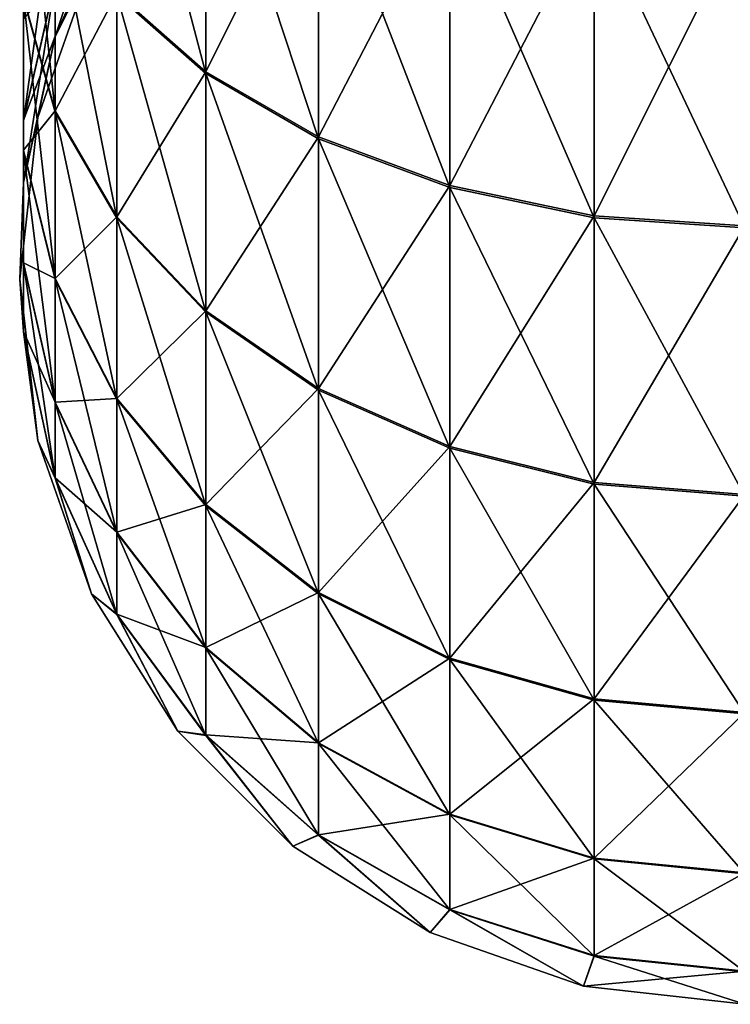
# Model space of a CAD drawing. Header units: inches. Extents: x -4.64 to 4.64, y -1.42 to 0.49.
# Tile 253 of 608: x -1.991 to -1.9332, y -1.42 to -1.3399. Entities that reach past the tile are written whole.
import ezdxf

# ---------------------------------------------------------------- set-up
doc = ezdxf.new("R2010")
doc.units = ezdxf.units.IN
doc.header["$LTSCALE"] = 65.185185
doc.header["$MEASUREMENT"] = 0
for name, color, linetype in [('687', 7, 'CONTINUOUS'), ('689', 7, 'CONTINUOUS'), ('691', 7, 'CONTINUOUS')]:
    doc.layers.add(name, color=color, linetype=linetype)

msp = doc.modelspace()

# ---------------------------------------------------------------- linework, layer by layer
at = {"layer": '687', "color": 7, "linetype": 'CONTINUOUS', "true_color": 0xa2afbf}
for points in [[(-1.975846, -1.321787, 8.433563), (-1.983095, -1.316795, 8.424923), (-1.975846, -1.344289, 8.417793), (-1.975846, -1.321787, 8.433563)], [(-1.975846, -1.344289, 8.417793), (-1.983095, -1.316795, 8.424923), (-1.983095, -1.33787, 8.410152), (-1.975846, -1.344289, 8.417793)], [(-1.966679, -1.325916, 8.440709), (-1.975846, -1.321787, 8.433563), (-1.966679, -1.349597, 8.424112), (-1.966679, -1.325916, 8.440709)], [(-1.966679, -1.349597, 8.424112), (-1.975846, -1.321787, 8.433563), (-1.975846, -1.344289, 8.417793), (-1.966679, -1.349597, 8.424112)], [(-1.988112, -1.330623, 8.401524), (-1.990677, -1.322863, 8.392286), (-1.988112, -1.347421, 8.384705), (-1.988112, -1.330623, 8.401524)], [(-1.988112, -1.347421, 8.384705), (-1.990677, -1.322863, 8.392286), (-1.990677, -1.338173, 8.376957), (-1.988112, -1.347421, 8.384705)], [(-1.988112, -1.336787, 8.331234), (-1.983095, -1.326194, 8.327392), (-1.988112, -1.341273, 8.314414), (-1.988112, -1.336787, 8.331234)], [(-1.988112, -1.341273, 8.314414), (-1.983095, -1.326194, 8.327392), (-1.983095, -1.330174, 8.312471), (-1.988112, -1.341273, 8.314414)], [(-1.955997, -1.329002, 8.446049), (-1.966679, -1.325916, 8.440709), (-1.955997, -1.353564, 8.428835), (-1.955997, -1.329002, 8.446049)], [(-1.955997, -1.353564, 8.428835), (-1.966679, -1.325916, 8.440709), (-1.966679, -1.349597, 8.424112), (-1.955997, -1.353564, 8.428835)], [(-1.990677, -1.338173, 8.376957), (-1.990677, -1.328719, 8.369035), (-1.990677, -1.350586, 8.3592), (-1.990677, -1.338173, 8.376957)], [(-1.990677, -1.350586, 8.3592), (-1.990677, -1.328719, 8.369035), (-1.990677, -1.339899, 8.353042), (-1.990677, -1.350586, 8.3592)], [(-1.990677, -1.339899, 8.353042), (-1.988112, -1.329445, 8.347019), (-1.990677, -1.348128, 8.335349), (-1.990677, -1.339899, 8.353042)], [(-1.990677, -1.348128, 8.335349), (-1.988112, -1.329445, 8.347019), (-1.988112, -1.336787, 8.331234), (-1.990677, -1.348128, 8.335349)], [(-1.944267, -1.330908, 8.449349), (-1.955997, -1.329002, 8.446049), (-1.944267, -1.356015, 8.431753), (-1.944267, -1.330908, 8.449349)], [(-1.944267, -1.356015, 8.431753), (-1.955997, -1.329002, 8.446049), (-1.955997, -1.353564, 8.428835), (-1.944267, -1.356015, 8.431753)], [(-1.988112, -1.341273, 8.314414), (-1.983095, -1.330174, 8.312471), (-1.985157, -1.335401, 8.29721), (-1.988112, -1.341273, 8.314414)], [(-1.983095, -1.33787, 8.410152), (-1.988112, -1.330623, 8.401524), (-1.983095, -1.356058, 8.391942), (-1.983095, -1.33787, 8.410152)], [(-1.983095, -1.356058, 8.391942), (-1.988112, -1.330623, 8.401524), (-1.988112, -1.347421, 8.384705), (-1.983095, -1.356058, 8.391942)], [(-1.932, -1.331554, 8.450466), (-1.944267, -1.330908, 8.449349), (-1.932, -1.356844, 8.43274), (-1.932, -1.331554, 8.450466)], [(-1.932, -1.356844, 8.43274), (-1.944267, -1.330908, 8.449349), (-1.944267, -1.356015, 8.431753), (-1.932, -1.356844, 8.43274)], [(-1.989521, -1.347871, 8.29721), (-1.988112, -1.341273, 8.314414), (-1.985157, -1.335401, 8.29721), (-1.989521, -1.347871, 8.29721)], [(-1.990677, -1.348128, 8.335349), (-1.988112, -1.336787, 8.331234), (-1.990677, -1.353157, 8.316495), (-1.990677, -1.348128, 8.335349)], [(-1.990677, -1.353157, 8.316495), (-1.988112, -1.336787, 8.331234), (-1.988112, -1.341273, 8.314414), (-1.990677, -1.353157, 8.316495)], [(-1.988112, -1.347421, 8.384705), (-1.990677, -1.338173, 8.376957), (-1.988112, -1.36104, 8.365223), (-1.988112, -1.347421, 8.384705)], [(-1.988112, -1.36104, 8.365223), (-1.990677, -1.338173, 8.376957), (-1.990677, -1.350586, 8.3592), (-1.988112, -1.36104, 8.365223)], [(-1.975846, -1.344289, 8.417793), (-1.983095, -1.33787, 8.410152), (-1.975846, -1.363706, 8.398351), (-1.975846, -1.344289, 8.417793)], [(-1.975846, -1.363706, 8.398351), (-1.983095, -1.33787, 8.410152), (-1.983095, -1.356058, 8.391942), (-1.975846, -1.363706, 8.398351)], [(-1.990677, -1.350586, 8.3592), (-1.990677, -1.339899, 8.353042), (-1.990677, -1.359723, 8.339555), (-1.990677, -1.350586, 8.3592)], [(-1.990677, -1.359723, 8.339555), (-1.990677, -1.339899, 8.353042), (-1.990677, -1.348128, 8.335349), (-1.990677, -1.359723, 8.339555)], [(-1.990677, -1.353157, 8.316495), (-1.988112, -1.341273, 8.314414), (-1.989521, -1.347871, 8.29721), (-1.990677, -1.353157, 8.316495)], [(-1.966679, -1.349597, 8.424112), (-1.975846, -1.344289, 8.417793), (-1.966679, -1.370032, 8.403652), (-1.966679, -1.349597, 8.424112)], [(-1.966679, -1.370032, 8.403652), (-1.975846, -1.344289, 8.417793), (-1.975846, -1.363706, 8.398351), (-1.966679, -1.370032, 8.403652)], [(-1.991, -1.361, 8.29721), (-1.990677, -1.353157, 8.316495), (-1.989521, -1.347871, 8.29721), (-1.991, -1.361, 8.29721)], [(-1.983095, -1.356058, 8.391942), (-1.988112, -1.347421, 8.384705), (-1.983095, -1.370803, 8.370848), (-1.983095, -1.356058, 8.391942)], [(-1.983095, -1.370803, 8.370848), (-1.988112, -1.347421, 8.384705), (-1.988112, -1.36104, 8.365223), (-1.983095, -1.370803, 8.370848)], [(-1.990677, -1.359723, 8.339555), (-1.990677, -1.348128, 8.335349), (-1.990677, -1.365307, 8.318622), (-1.990677, -1.359723, 8.339555)], [(-1.990677, -1.365307, 8.318622), (-1.990677, -1.348128, 8.335349), (-1.990677, -1.353157, 8.316495), (-1.990677, -1.365307, 8.318622)], [(-1.955997, -1.353564, 8.428835), (-1.966679, -1.349597, 8.424112), (-1.955997, -1.37476, 8.407613), (-1.955997, -1.353564, 8.428835)], [(-1.955997, -1.37476, 8.407613), (-1.966679, -1.349597, 8.424112), (-1.966679, -1.370032, 8.403652), (-1.955997, -1.37476, 8.407613)], [(-1.988112, -1.36104, 8.365223), (-1.990677, -1.350586, 8.3592), (-1.988112, -1.371065, 8.34367), (-1.988112, -1.36104, 8.365223)], [(-1.988112, -1.371065, 8.34367), (-1.990677, -1.350586, 8.3592), (-1.990677, -1.359723, 8.339555), (-1.988112, -1.371065, 8.34367)], [(-1.990677, -1.365307, 8.318622), (-1.990677, -1.353157, 8.316495), (-1.991, -1.361, 8.29721), (-1.990677, -1.365307, 8.318622)], [(-1.944267, -1.356015, 8.431753), (-1.955997, -1.353564, 8.428835), (-1.944267, -1.377681, 8.410061), (-1.944267, -1.356015, 8.431753)], [(-1.944267, -1.377681, 8.410061), (-1.955997, -1.353564, 8.428835), (-1.955997, -1.37476, 8.407613), (-1.944267, -1.377681, 8.410061)], [(-1.932, -1.356844, 8.43274), (-1.944267, -1.356015, 8.431753), (-1.932, -1.378669, 8.410889), (-1.932, -1.356844, 8.43274)], [(-1.932, -1.378669, 8.410889), (-1.944267, -1.356015, 8.431753), (-1.944267, -1.377681, 8.410061), (-1.932, -1.378669, 8.410889)], [(-1.975846, -1.363706, 8.398351), (-1.983095, -1.356058, 8.391942), (-1.975846, -1.379449, 8.37583), (-1.975846, -1.363706, 8.398351)], [(-1.975846, -1.379449, 8.37583), (-1.983095, -1.356058, 8.391942), (-1.983095, -1.370803, 8.370848), (-1.975846, -1.379449, 8.37583)], [(-1.988112, -1.371065, 8.34367), (-1.990677, -1.359723, 8.339555), (-1.988112, -1.377191, 8.320703), (-1.988112, -1.371065, 8.34367)], [(-1.988112, -1.377191, 8.320703), (-1.990677, -1.359723, 8.339555), (-1.990677, -1.365307, 8.318622), (-1.988112, -1.377191, 8.320703)], [(-1.989521, -1.374129, 8.29721), (-1.990677, -1.365307, 8.318622), (-1.991, -1.361, 8.29721), (-1.989521, -1.374129, 8.29721)], [(-1.983095, -1.370803, 8.370848), (-1.988112, -1.36104, 8.365223), (-1.983095, -1.381657, 8.347513), (-1.983095, -1.370803, 8.370848)], [(-1.983095, -1.381657, 8.347513), (-1.988112, -1.36104, 8.365223), (-1.988112, -1.371065, 8.34367), (-1.983095, -1.381657, 8.347513)], [(-1.966679, -1.370032, 8.403652), (-1.975846, -1.363706, 8.398351), (-1.966679, -1.3866, 8.379951), (-1.966679, -1.370032, 8.403652)], [(-1.966679, -1.3866, 8.379951), (-1.975846, -1.363706, 8.398351), (-1.975846, -1.379449, 8.37583), (-1.966679, -1.3866, 8.379951)], [(-1.988112, -1.377191, 8.320703), (-1.990677, -1.365307, 8.318622), (-1.989521, -1.374129, 8.29721), (-1.988112, -1.377191, 8.320703)], [(-1.955997, -1.37476, 8.407613), (-1.966679, -1.370032, 8.403652), (-1.955997, -1.391944, 8.38303), (-1.955997, -1.37476, 8.407613)], [(-1.955997, -1.391944, 8.38303), (-1.966679, -1.370032, 8.403652), (-1.966679, -1.3866, 8.379951), (-1.955997, -1.391944, 8.38303)], [(-1.983095, -1.381657, 8.347513), (-1.988112, -1.371065, 8.34367), (-1.983095, -1.38829, 8.322646), (-1.983095, -1.381657, 8.347513)], [(-1.983095, -1.38829, 8.322646), (-1.988112, -1.371065, 8.34367), (-1.988112, -1.377191, 8.320703), (-1.983095, -1.38829, 8.322646)], [(-1.975846, -1.379449, 8.37583), (-1.983095, -1.370803, 8.370848), (-1.975846, -1.391038, 8.350916), (-1.975846, -1.379449, 8.37583)], [(-1.975846, -1.391038, 8.350916), (-1.983095, -1.370803, 8.370848), (-1.983095, -1.381657, 8.347513), (-1.975846, -1.391038, 8.350916)], [(-1.985157, -1.386599, 8.29721), (-1.988112, -1.377191, 8.320703), (-1.989521, -1.374129, 8.29721), (-1.985157, -1.386599, 8.29721)], [(-1.944267, -1.377681, 8.410061), (-1.955997, -1.37476, 8.407613), (-1.944267, -1.395247, 8.384933), (-1.944267, -1.377681, 8.410061)], [(-1.944267, -1.395247, 8.384933), (-1.955997, -1.37476, 8.407613), (-1.955997, -1.391944, 8.38303), (-1.944267, -1.395247, 8.384933)], [(-1.983095, -1.38829, 8.322646), (-1.988112, -1.377191, 8.320703), (-1.985157, -1.386599, 8.29721), (-1.983095, -1.38829, 8.322646)], [(-1.932, -1.378669, 8.410889), (-1.944267, -1.377681, 8.410061), (-1.932, -1.396364, 8.385576), (-1.932, -1.378669, 8.410889)], [(-1.932, -1.396364, 8.385576), (-1.944267, -1.377681, 8.410061), (-1.944267, -1.395247, 8.384933), (-1.932, -1.396364, 8.385576)], [(-1.966679, -1.3866, 8.379951), (-1.975846, -1.379449, 8.37583), (-1.966679, -1.398796, 8.353731), (-1.966679, -1.3866, 8.379951)], [(-1.966679, -1.398796, 8.353731), (-1.975846, -1.379449, 8.37583), (-1.975846, -1.391038, 8.350916), (-1.966679, -1.398796, 8.353731)], [(-1.975846, -1.391038, 8.350916), (-1.983095, -1.381657, 8.347513), (-1.975846, -1.39812, 8.324366), (-1.975846, -1.391038, 8.350916)], [(-1.975846, -1.39812, 8.324366), (-1.983095, -1.381657, 8.347513), (-1.983095, -1.38829, 8.322646), (-1.975846, -1.39812, 8.324366)], [(-1.978128, -1.397786, 8.29721), (-1.983095, -1.38829, 8.322646), (-1.985157, -1.386599, 8.29721), (-1.978128, -1.397786, 8.29721)], [(-1.955997, -1.391944, 8.38303), (-1.966679, -1.3866, 8.379951), (-1.955997, -1.404594, 8.355834), (-1.955997, -1.391944, 8.38303)], [(-1.955997, -1.404594, 8.355834), (-1.966679, -1.3866, 8.379951), (-1.966679, -1.398796, 8.353731), (-1.955997, -1.404594, 8.355834)], [(-1.975846, -1.39812, 8.324366), (-1.983095, -1.38829, 8.322646), (-1.978128, -1.397786, 8.29721), (-1.975846, -1.39812, 8.324366)], [(-1.966679, -1.398796, 8.353731), (-1.975846, -1.391038, 8.350916), (-1.966679, -1.406249, 8.32579), (-1.966679, -1.398796, 8.353731)], [(-1.966679, -1.406249, 8.32579), (-1.975846, -1.391038, 8.350916), (-1.975846, -1.39812, 8.324366), (-1.966679, -1.406249, 8.32579)], [(-1.944267, -1.395247, 8.384933), (-1.955997, -1.391944, 8.38303), (-1.944267, -1.408177, 8.357134), (-1.944267, -1.395247, 8.384933)], [(-1.944267, -1.408177, 8.357134), (-1.955997, -1.391944, 8.38303), (-1.955997, -1.404594, 8.355834), (-1.944267, -1.408177, 8.357134)], [(-1.932, -1.396364, 8.385576), (-1.944267, -1.395247, 8.384933), (-1.932, -1.409389, 8.357573), (-1.932, -1.396364, 8.385576)], [(-1.932, -1.409389, 8.357573), (-1.944267, -1.395247, 8.384933), (-1.944267, -1.408177, 8.357134), (-1.932, -1.409389, 8.357573)], [(-1.968786, -1.407128, 8.29721), (-1.975846, -1.39812, 8.324366), (-1.978128, -1.397786, 8.29721), (-1.968786, -1.407128, 8.29721)], [(-1.966679, -1.406249, 8.32579), (-1.975846, -1.39812, 8.324366), (-1.968786, -1.407128, 8.29721), (-1.966679, -1.406249, 8.32579)], [(-1.955997, -1.404594, 8.355834), (-1.966679, -1.398796, 8.353731), (-1.955997, -1.412324, 8.326853), (-1.955997, -1.404594, 8.355834)], [(-1.955997, -1.412324, 8.326853), (-1.966679, -1.398796, 8.353731), (-1.966679, -1.406249, 8.32579), (-1.955997, -1.412324, 8.326853)], [(-1.944267, -1.408177, 8.357134), (-1.955997, -1.404594, 8.355834), (-1.944267, -1.416078, 8.32751), (-1.944267, -1.408177, 8.357134)], [(-1.944267, -1.416078, 8.32751), (-1.955997, -1.404594, 8.355834), (-1.955997, -1.412324, 8.326853), (-1.944267, -1.416078, 8.32751)], [(-1.957599, -1.414157, 8.29721), (-1.966679, -1.406249, 8.32579), (-1.968786, -1.407128, 8.29721), (-1.957599, -1.414157, 8.29721)], [(-1.955997, -1.412324, 8.326853), (-1.966679, -1.406249, 8.32579), (-1.957599, -1.414157, 8.29721), (-1.955997, -1.412324, 8.326853)], [(-1.932, -1.409389, 8.357573), (-1.944267, -1.408177, 8.357134), (-1.932, -1.417348, 8.327733), (-1.932, -1.409389, 8.357573)], [(-1.932, -1.417348, 8.327733), (-1.944267, -1.408177, 8.357134), (-1.944267, -1.416078, 8.32751), (-1.932, -1.417348, 8.327733)], [(-1.945129, -1.418521, 8.29721), (-1.955997, -1.412324, 8.326853), (-1.957599, -1.414157, 8.29721), (-1.945129, -1.418521, 8.29721)], [(-1.944267, -1.416078, 8.32751), (-1.955997, -1.412324, 8.326853), (-1.945129, -1.418521, 8.29721), (-1.944267, -1.416078, 8.32751)], [(-1.932, -1.42, 8.29721), (-1.944267, -1.416078, 8.32751), (-1.945129, -1.418521, 8.29721), (-1.932, -1.42, 8.29721)], [(-1.932, -1.417348, 8.327733), (-1.944267, -1.416078, 8.32751), (-1.932, -1.42, 8.29721), (-1.932, -1.417348, 8.327733)]]:
    msp.add_3dface(points, dxfattribs=at)
at = {"layer": '689', "color": 7, "linetype": 'CONTINUOUS', "true_color": 0xa2afbf}
for points in [[(-1.989521, -1.347871, 8.29721), (-1.985157, -1.335401, 8.29721), (-1.989521, -1.347871, -8.29721), (-1.989521, -1.347871, 8.29721)], [(-1.989521, -1.347871, -8.29721), (-1.985157, -1.335401, 8.29721), (-1.985157, -1.335401, -8.29721), (-1.989521, -1.347871, -8.29721)], [(-1.991, -1.361, 8.29721), (-1.989521, -1.347871, 8.29721), (-1.991, -1.361, -8.29721), (-1.991, -1.361, 8.29721)], [(-1.991, -1.361, -8.29721), (-1.989521, -1.347871, 8.29721), (-1.989521, -1.347871, -8.29721), (-1.991, -1.361, -8.29721)], [(-1.989521, -1.374129, 8.29721), (-1.991, -1.361, 8.29721), (-1.989521, -1.374129, -8.29721), (-1.989521, -1.374129, 8.29721)], [(-1.989521, -1.374129, -8.29721), (-1.991, -1.361, 8.29721), (-1.991, -1.361, -8.29721), (-1.989521, -1.374129, -8.29721)], [(-1.985157, -1.386599, 8.29721), (-1.989521, -1.374129, 8.29721), (-1.985157, -1.386599, -8.29721), (-1.985157, -1.386599, 8.29721)], [(-1.985157, -1.386599, -8.29721), (-1.989521, -1.374129, 8.29721), (-1.989521, -1.374129, -8.29721), (-1.985157, -1.386599, -8.29721)], [(-1.978128, -1.397786, 8.29721), (-1.985157, -1.386599, 8.29721), (-1.978128, -1.397786, -8.29721), (-1.978128, -1.397786, 8.29721)], [(-1.978128, -1.397786, -8.29721), (-1.985157, -1.386599, 8.29721), (-1.985157, -1.386599, -8.29721), (-1.978128, -1.397786, -8.29721)], [(-1.968786, -1.407128, 8.29721), (-1.978128, -1.397786, 8.29721), (-1.968786, -1.407128, -8.29721), (-1.968786, -1.407128, 8.29721)], [(-1.968786, -1.407128, -8.29721), (-1.978128, -1.397786, 8.29721), (-1.978128, -1.397786, -8.29721), (-1.968786, -1.407128, -8.29721)], [(-1.957599, -1.414157, 8.29721), (-1.968786, -1.407128, 8.29721), (-1.957599, -1.414157, -8.29721), (-1.957599, -1.414157, 8.29721)], [(-1.957599, -1.414157, -8.29721), (-1.968786, -1.407128, 8.29721), (-1.968786, -1.407128, -8.29721), (-1.957599, -1.414157, -8.29721)], [(-1.945129, -1.418521, 8.29721), (-1.957599, -1.414157, 8.29721), (-1.945129, -1.418521, -8.29721), (-1.945129, -1.418521, 8.29721)], [(-1.945129, -1.418521, -8.29721), (-1.957599, -1.414157, 8.29721), (-1.957599, -1.414157, -8.29721), (-1.945129, -1.418521, -8.29721)], [(-1.932, -1.42, 8.29721), (-1.945129, -1.418521, 8.29721), (-1.932, -1.42, -8.29721), (-1.932, -1.42, 8.29721)], [(-1.932, -1.42, -8.29721), (-1.945129, -1.418521, 8.29721), (-1.945129, -1.418521, -8.29721), (-1.932, -1.42, -8.29721)]]:
    msp.add_3dface(points, dxfattribs=at)
at = {"layer": '691', "color": 7, "linetype": 'CONTINUOUS', "true_color": 0xa2afbf}
for points in [[(-1.975846, -1.344141, -8.417916), (-1.983095, -1.337732, -8.410268), (-1.975846, -1.32162, -8.433659), (-1.975846, -1.344141, -8.417916)], [(-1.966679, -1.325741, -8.44081), (-1.975846, -1.344141, -8.417916), (-1.975846, -1.32162, -8.433659), (-1.966679, -1.325741, -8.44081)], [(-1.966679, -1.349442, -8.424242), (-1.975846, -1.344141, -8.417916), (-1.966679, -1.325741, -8.44081), (-1.966679, -1.349442, -8.424242)], [(-1.955997, -1.32882, -8.446154), (-1.966679, -1.349442, -8.424242), (-1.966679, -1.325741, -8.44081), (-1.955997, -1.32882, -8.446154)], [(-1.955997, -1.353403, -8.42897), (-1.966679, -1.349442, -8.424242), (-1.955997, -1.32882, -8.446154), (-1.955997, -1.353403, -8.42897)], [(-1.944267, -1.330723, -8.449457), (-1.955997, -1.353403, -8.42897), (-1.955997, -1.32882, -8.446154), (-1.944267, -1.330723, -8.449457)], [(-1.988112, -1.341252, -8.314535), (-1.985157, -1.335401, -8.29721), (-1.983095, -1.330155, -8.312578), (-1.988112, -1.341252, -8.314535)], [(-1.988112, -1.341252, -8.314535), (-1.983095, -1.330155, -8.312578), (-1.988112, -1.336745, -8.331349), (-1.988112, -1.341252, -8.314535)], [(-1.988112, -1.347314, -8.384833), (-1.990677, -1.338076, -8.377073), (-1.988112, -1.330495, -8.401631), (-1.988112, -1.347314, -8.384833)], [(-1.983095, -1.337732, -8.410268), (-1.988112, -1.347314, -8.384833), (-1.988112, -1.330495, -8.401631), (-1.983095, -1.337732, -8.410268)], [(-1.944267, -1.355851, -8.431891), (-1.955997, -1.353403, -8.42897), (-1.944267, -1.330723, -8.449457), (-1.944267, -1.355851, -8.431891)], [(-1.932, -1.331366, -8.450574), (-1.944267, -1.355851, -8.431891), (-1.944267, -1.330723, -8.449457), (-1.932, -1.331366, -8.450574)], [(-1.932, -1.356679, -8.432879), (-1.944267, -1.355851, -8.431891), (-1.932, -1.331366, -8.450574), (-1.932, -1.356679, -8.432879)], [(-1.989521, -1.347871, -8.29721), (-1.985157, -1.335401, -8.29721), (-1.988112, -1.341252, -8.314535), (-1.989521, -1.347871, -8.29721)], [(-1.990677, -1.348082, -8.335477), (-1.988112, -1.341252, -8.314535), (-1.988112, -1.336745, -8.331349), (-1.990677, -1.348082, -8.335477)], [(-1.990677, -1.348082, -8.335477), (-1.988112, -1.336745, -8.331349), (-1.990677, -1.339831, -8.35316), (-1.990677, -1.348082, -8.335477)], [(-1.990677, -1.35051, -8.359331), (-1.990677, -1.339831, -8.35316), (-1.990677, -1.338076, -8.377073), (-1.990677, -1.35051, -8.359331)], [(-1.988112, -1.347314, -8.384833), (-1.990677, -1.35051, -8.359331), (-1.990677, -1.338076, -8.377073), (-1.988112, -1.347314, -8.384833)], [(-1.983095, -1.355942, -8.39208), (-1.988112, -1.347314, -8.384833), (-1.983095, -1.337732, -8.410268), (-1.983095, -1.355942, -8.39208)], [(-1.975846, -1.344141, -8.417916), (-1.983095, -1.355942, -8.39208), (-1.983095, -1.337732, -8.410268), (-1.975846, -1.344141, -8.417916)], [(-1.990677, -1.35051, -8.359331), (-1.990677, -1.348082, -8.335477), (-1.990677, -1.339831, -8.35316), (-1.990677, -1.35051, -8.359331)], [(-1.990677, -1.353134, -8.31663), (-1.989521, -1.347871, -8.29721), (-1.988112, -1.341252, -8.314535), (-1.990677, -1.353134, -8.31663)], [(-1.990677, -1.353134, -8.31663), (-1.988112, -1.341252, -8.314535), (-1.990677, -1.348082, -8.335477), (-1.990677, -1.353134, -8.31663)], [(-1.975846, -1.363583, -8.398499), (-1.983095, -1.355942, -8.39208), (-1.975846, -1.344141, -8.417916), (-1.975846, -1.363583, -8.398499)], [(-1.966679, -1.349442, -8.424242), (-1.975846, -1.363583, -8.398499), (-1.975846, -1.344141, -8.417916), (-1.966679, -1.349442, -8.424242)], [(-1.991, -1.361, -8.29721), (-1.989521, -1.347871, -8.29721), (-1.990677, -1.353134, -8.31663), (-1.991, -1.361, -8.29721)], [(-1.988112, -1.360957, -8.365367), (-1.990677, -1.35051, -8.359331), (-1.988112, -1.347314, -8.384833), (-1.988112, -1.360957, -8.365367)], [(-1.983095, -1.355942, -8.39208), (-1.988112, -1.360957, -8.365367), (-1.988112, -1.347314, -8.384833), (-1.983095, -1.355942, -8.39208)], [(-1.990677, -1.359672, -8.339698), (-1.990677, -1.353134, -8.31663), (-1.990677, -1.348082, -8.335477), (-1.990677, -1.359672, -8.339698)], [(-1.990677, -1.359672, -8.339698), (-1.990677, -1.348082, -8.335477), (-1.990677, -1.35051, -8.359331), (-1.990677, -1.359672, -8.339698)], [(-1.966679, -1.369902, -8.403807), (-1.975846, -1.363583, -8.398499), (-1.966679, -1.349442, -8.424242), (-1.966679, -1.369902, -8.403807)], [(-1.955997, -1.353403, -8.42897), (-1.966679, -1.369902, -8.403807), (-1.966679, -1.349442, -8.424242), (-1.955997, -1.353403, -8.42897)], [(-1.988112, -1.360957, -8.365367), (-1.990677, -1.359672, -8.339698), (-1.990677, -1.35051, -8.359331), (-1.988112, -1.360957, -8.365367)], [(-1.990677, -1.365281, -8.318771), (-1.991, -1.361, -8.29721), (-1.990677, -1.353134, -8.31663), (-1.990677, -1.365281, -8.318771)], [(-1.990677, -1.365281, -8.318771), (-1.990677, -1.353134, -8.31663), (-1.990677, -1.359672, -8.339698), (-1.990677, -1.365281, -8.318771)], [(-1.955997, -1.374625, -8.407774), (-1.966679, -1.369902, -8.403807), (-1.955997, -1.353403, -8.42897), (-1.955997, -1.374625, -8.407774)], [(-1.944267, -1.355851, -8.431891), (-1.955997, -1.374625, -8.407774), (-1.955997, -1.353403, -8.42897), (-1.944267, -1.355851, -8.431891)], [(-1.983095, -1.370713, -8.371005), (-1.988112, -1.360957, -8.365367), (-1.983095, -1.355942, -8.39208), (-1.983095, -1.370713, -8.371005)], [(-1.975846, -1.363583, -8.398499), (-1.983095, -1.370713, -8.371005), (-1.983095, -1.355942, -8.39208), (-1.975846, -1.363583, -8.398499)], [(-1.944267, -1.377543, -8.410225), (-1.955997, -1.374625, -8.407774), (-1.944267, -1.355851, -8.431891), (-1.944267, -1.377543, -8.410225)], [(-1.932, -1.356679, -8.432879), (-1.944267, -1.377543, -8.410225), (-1.944267, -1.355851, -8.431891), (-1.932, -1.356679, -8.432879)], [(-1.932, -1.37853, -8.411054), (-1.944267, -1.377543, -8.410225), (-1.932, -1.356679, -8.432879), (-1.932, -1.37853, -8.411054)], [(-1.988112, -1.371008, -8.343826), (-1.990677, -1.365281, -8.318771), (-1.990677, -1.359672, -8.339698), (-1.988112, -1.371008, -8.343826)], [(-1.988112, -1.371008, -8.343826), (-1.990677, -1.359672, -8.339698), (-1.988112, -1.360957, -8.365367), (-1.988112, -1.371008, -8.343826)], [(-1.989521, -1.374129, -8.29721), (-1.991, -1.361, -8.29721), (-1.990677, -1.365281, -8.318771), (-1.989521, -1.374129, -8.29721)], [(-1.983095, -1.370713, -8.371005), (-1.988112, -1.371008, -8.343826), (-1.988112, -1.360957, -8.365367), (-1.983095, -1.370713, -8.371005)], [(-1.975846, -1.379353, -8.375997), (-1.983095, -1.370713, -8.371005), (-1.975846, -1.363583, -8.398499), (-1.975846, -1.379353, -8.375997)], [(-1.966679, -1.369902, -8.403807), (-1.975846, -1.379353, -8.375997), (-1.975846, -1.363583, -8.398499), (-1.966679, -1.369902, -8.403807)], [(-1.988112, -1.377162, -8.320866), (-1.989521, -1.374129, -8.29721), (-1.990677, -1.365281, -8.318771), (-1.988112, -1.377162, -8.320866)], [(-1.988112, -1.377162, -8.320866), (-1.990677, -1.365281, -8.318771), (-1.988112, -1.371008, -8.343826), (-1.988112, -1.377162, -8.320866)], [(-1.966679, -1.386499, -8.380126), (-1.975846, -1.379353, -8.375997), (-1.966679, -1.369902, -8.403807), (-1.966679, -1.386499, -8.380126)], [(-1.955997, -1.374625, -8.407774), (-1.966679, -1.386499, -8.380126), (-1.966679, -1.369902, -8.403807), (-1.955997, -1.374625, -8.407774)], [(-1.983095, -1.381596, -8.347682), (-1.988112, -1.371008, -8.343826), (-1.983095, -1.370713, -8.371005), (-1.983095, -1.381596, -8.347682)], [(-1.983095, -1.381596, -8.347682), (-1.988112, -1.377162, -8.320866), (-1.988112, -1.371008, -8.343826), (-1.983095, -1.381596, -8.347682)], [(-1.975846, -1.379353, -8.375997), (-1.983095, -1.381596, -8.347682), (-1.983095, -1.370713, -8.371005), (-1.975846, -1.379353, -8.375997)], [(-1.985157, -1.386599, -8.29721), (-1.989521, -1.374129, -8.29721), (-1.988112, -1.377162, -8.320866), (-1.985157, -1.386599, -8.29721)], [(-1.955997, -1.391839, -8.383212), (-1.966679, -1.386499, -8.380126), (-1.955997, -1.374625, -8.407774), (-1.955997, -1.391839, -8.383212)], [(-1.944267, -1.377543, -8.410225), (-1.955997, -1.391839, -8.383212), (-1.955997, -1.374625, -8.407774), (-1.944267, -1.377543, -8.410225)], [(-1.983095, -1.388259, -8.322823), (-1.985157, -1.386599, -8.29721), (-1.988112, -1.377162, -8.320866), (-1.983095, -1.388259, -8.322823)], [(-1.983095, -1.388259, -8.322823), (-1.988112, -1.377162, -8.320866), (-1.983095, -1.381596, -8.347682), (-1.983095, -1.388259, -8.322823)], [(-1.944267, -1.395139, -8.385118), (-1.955997, -1.391839, -8.383212), (-1.944267, -1.377543, -8.410225), (-1.944267, -1.395139, -8.385118)], [(-1.932, -1.37853, -8.411054), (-1.944267, -1.395139, -8.385118), (-1.944267, -1.377543, -8.410225), (-1.932, -1.37853, -8.411054)], [(-1.932, -1.396256, -8.385764), (-1.944267, -1.395139, -8.385118), (-1.932, -1.37853, -8.411054), (-1.932, -1.396256, -8.385764)], [(-1.975846, -1.390972, -8.351097), (-1.983095, -1.381596, -8.347682), (-1.975846, -1.379353, -8.375997), (-1.975846, -1.390972, -8.351097)], [(-1.966679, -1.386499, -8.380126), (-1.975846, -1.390972, -8.351097), (-1.975846, -1.379353, -8.375997), (-1.966679, -1.386499, -8.380126)], [(-1.975846, -1.390972, -8.351097), (-1.983095, -1.388259, -8.322823), (-1.983095, -1.381596, -8.347682), (-1.975846, -1.390972, -8.351097)], [(-1.978128, -1.397786, -8.29721), (-1.985157, -1.386599, -8.29721), (-1.983095, -1.388259, -8.322823), (-1.978128, -1.397786, -8.29721)], [(-1.966679, -1.398727, -8.353921), (-1.975846, -1.390972, -8.351097), (-1.966679, -1.386499, -8.380126), (-1.966679, -1.398727, -8.353921)], [(-1.955997, -1.391839, -8.383212), (-1.966679, -1.398727, -8.353921), (-1.966679, -1.386499, -8.380126), (-1.955997, -1.391839, -8.383212)], [(-1.975846, -1.398086, -8.324556), (-1.978128, -1.397786, -8.29721), (-1.983095, -1.388259, -8.322823), (-1.975846, -1.398086, -8.324556)], [(-1.975846, -1.398086, -8.324556), (-1.983095, -1.388259, -8.322823), (-1.975846, -1.390972, -8.351097), (-1.975846, -1.398086, -8.324556)], [(-1.966679, -1.398727, -8.353921), (-1.975846, -1.398086, -8.324556), (-1.975846, -1.390972, -8.351097), (-1.966679, -1.398727, -8.353921)], [(-1.955997, -1.404522, -8.356031), (-1.966679, -1.398727, -8.353921), (-1.955997, -1.391839, -8.383212), (-1.955997, -1.404522, -8.356031)], [(-1.944267, -1.395139, -8.385118), (-1.955997, -1.404522, -8.356031), (-1.955997, -1.391839, -8.383212), (-1.944267, -1.395139, -8.385118)], [(-1.944267, -1.408104, -8.357335), (-1.955997, -1.404522, -8.356031), (-1.944267, -1.395139, -8.385118), (-1.944267, -1.408104, -8.357335)], [(-1.932, -1.396256, -8.385764), (-1.944267, -1.408104, -8.357335), (-1.944267, -1.395139, -8.385118), (-1.932, -1.396256, -8.385764)], [(-1.932, -1.409315, -8.357777), (-1.944267, -1.408104, -8.357335), (-1.932, -1.396256, -8.385764), (-1.932, -1.409315, -8.357777)], [(-1.968786, -1.407128, -8.29721), (-1.978128, -1.397786, -8.29721), (-1.975846, -1.398086, -8.324556), (-1.968786, -1.407128, -8.29721)], [(-1.966679, -1.406214, -8.325989), (-1.968786, -1.407128, -8.29721), (-1.975846, -1.398086, -8.324556), (-1.966679, -1.406214, -8.325989)], [(-1.966679, -1.406214, -8.325989), (-1.975846, -1.398086, -8.324556), (-1.966679, -1.398727, -8.353921), (-1.966679, -1.406214, -8.325989)], [(-1.955997, -1.404522, -8.356031), (-1.966679, -1.406214, -8.325989), (-1.966679, -1.398727, -8.353921), (-1.955997, -1.404522, -8.356031)], [(-1.955997, -1.412288, -8.32706), (-1.966679, -1.406214, -8.325989), (-1.955997, -1.404522, -8.356031), (-1.955997, -1.412288, -8.32706)], [(-1.944267, -1.408104, -8.357335), (-1.955997, -1.412288, -8.32706), (-1.955997, -1.404522, -8.356031), (-1.944267, -1.408104, -8.357335)], [(-1.957599, -1.414157, -8.29721), (-1.968786, -1.407128, -8.29721), (-1.966679, -1.406214, -8.325989), (-1.957599, -1.414157, -8.29721)], [(-1.955997, -1.412288, -8.32706), (-1.957599, -1.414157, -8.29721), (-1.966679, -1.406214, -8.325989), (-1.955997, -1.412288, -8.32706)], [(-1.944267, -1.416041, -8.327722), (-1.955997, -1.412288, -8.32706), (-1.944267, -1.408104, -8.357335), (-1.944267, -1.416041, -8.327722)], [(-1.932, -1.409315, -8.357777), (-1.944267, -1.416041, -8.327722), (-1.944267, -1.408104, -8.357335), (-1.932, -1.409315, -8.357777)], [(-1.932, -1.417311, -8.327946), (-1.944267, -1.416041, -8.327722), (-1.932, -1.409315, -8.357777), (-1.932, -1.417311, -8.327946)], [(-1.945129, -1.418521, -8.29721), (-1.957599, -1.414157, -8.29721), (-1.955997, -1.412288, -8.32706), (-1.945129, -1.418521, -8.29721)], [(-1.944267, -1.416041, -8.327722), (-1.945129, -1.418521, -8.29721), (-1.955997, -1.412288, -8.32706), (-1.944267, -1.416041, -8.327722)], [(-1.932, -1.417311, -8.327946), (-1.945129, -1.418521, -8.29721), (-1.944267, -1.416041, -8.327722), (-1.932, -1.417311, -8.327946)], [(-1.932, -1.42, -8.29721), (-1.945129, -1.418521, -8.29721), (-1.932, -1.417311, -8.327946), (-1.932, -1.42, -8.29721)]]:
    msp.add_3dface(points, dxfattribs=at)

doc.saveas('drawing.dxf')
